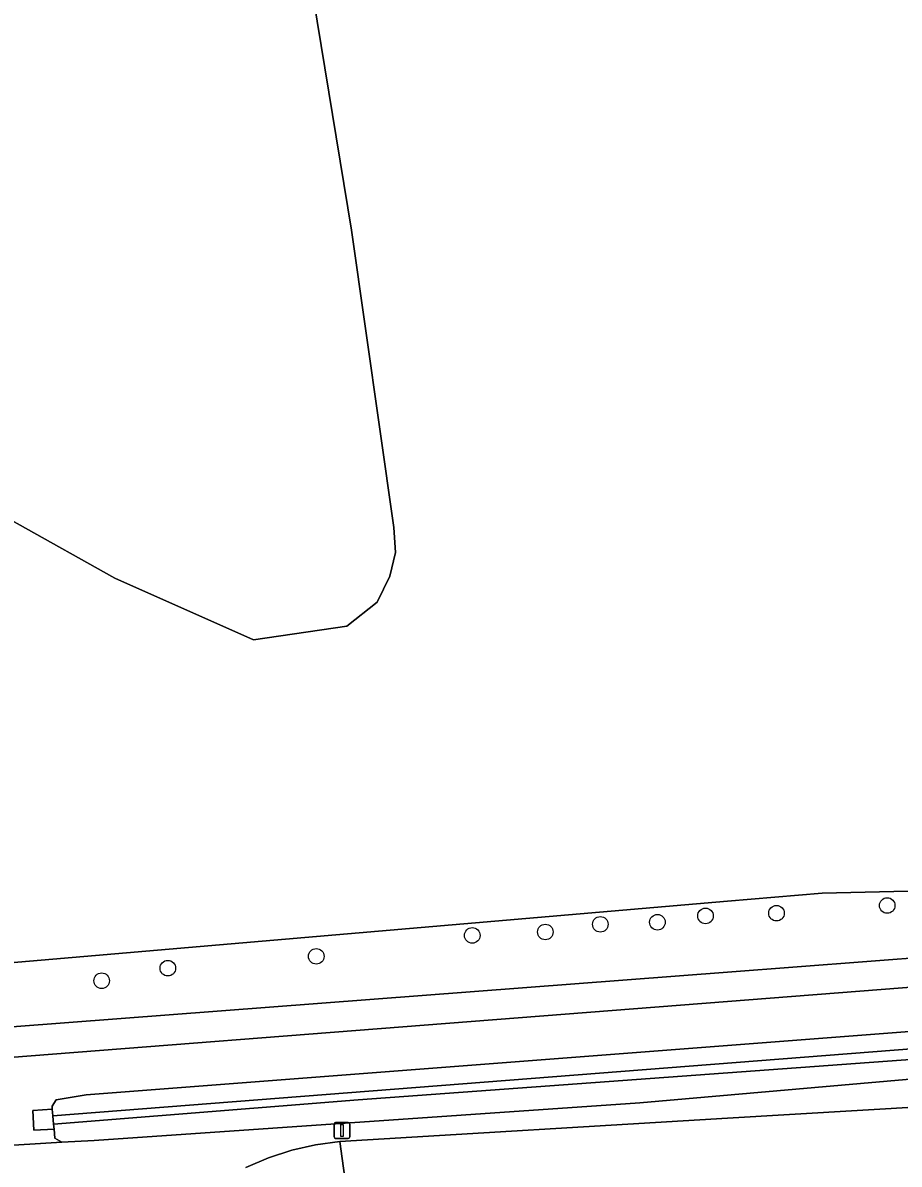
# Model space of a CAD drawing. Extents: x 161385 to 162589, y 388479 to 389756.
# Drawn here: x 161955.8 to 162010.8, y 388963.3 to 389034.9 of the extents above; entities that cross this region are included whole.
import ezdxf

# ---------------------------------------------------------------- set-up
doc = ezdxf.new("R2010")
doc.units = 0
for name, color, linetype in [('IMGEO_Berm_groen', 7, 'Continuous'), ('IMGEO_Boom', 7, 'Continuous'), ('IMGEO_Grasland_agrarisch', 7, 'Continuous'), ('IMGEO_Grasland_overig', 7, 'Continuous'), ('IMGEO_Groenvoorziening', 7, 'Continuous'), ('IMGEO_Lichtmast', 7, 'Continuous'), ('IMGEO_Loofbos', 7, 'Continuous'), ('IMGEO_Oever', 7, 'Continuous'), ('IMGEO_Rijbaan_lokaal_gesloten', 7, 'Continuous'), ('IMGEO_Stuw', 7, 'Continuous'), ('IMGEO_Waterloop', 7, 'Continuous')]:
    doc.layers.add(name, color=color, linetype=linetype)

msp = doc.modelspace()

# ---------------------------------------------------------------- linework, layer by layer
at = {"layer": 'IMGEO_Berm_groen'}
for points in [[(162091.216, 388973.334), (162091.088, 388975.49), (162091.049, 388976.134), (162091.024, 388976.559), (162090.33, 388976.527), (162090.318, 388976.079), (162090.305, 388975.583), (162090.286, 388975.423), (162090.26, 388975.207), (162089.92, 388974.484), (162089.092, 388974.285), (162081.655, 388974.696), (162068.44, 388973.584), (162041.003, 388971.254), (162040.563, 388971.224), (161994.505, 388967.191), (161960.258, 388964.837), (161958.249, 388964.73), (161953.858, 388964.451), (161952.041, 388964.388), (161948.478, 388964.156), (161947.451, 388963.855), (161946.951, 388963.442), (161946.903, 388962.908)], [(161969.789, 388963.144), (161971.202, 388963.748), (161972.663, 388964.223), (161974.16, 388964.566), (161975.682, 388964.774), (162000, 388966.235), (162088.434, 388971.464), (162089.614, 388971.527)]]:
    msp.add_lwpolyline(points, dxfattribs=at)
at = {"layer": 'IMGEO_Boom'}
for centre in [(162010.02, 388979.574), (161992.024, 388978.395), (161995.606, 388978.526), (161998.62, 388978.919), (162003.075, 388979.093), (161983.987, 388977.696), (161988.573, 388977.914), (161974.203, 388976.385), (161964.889, 388975.643), (161960.739, 388974.857)]:
    msp.add_circle(centre, 0.489, dxfattribs=at)
at = {"layer": 'IMGEO_Grasland_agrarisch'}
for points in [[(161972.365, 389046.664), (161976.411, 389021.946), (161979.061, 389003.277), (161979.179, 389001.709), (161978.81, 389000.23), (161978.024, 388998.613), (161976.126, 388997.106), (161970.272, 388996.249), (161961.564, 389000.104), (161949.286, 389006.957)], [(161940.375, 388974.728), (162000, 388979.839), (162005.936, 388980.348), (162017.621, 388980.625), (162024.073, 388980.595), (162029.336, 388981.638), (162028.496, 389000), (162023.706, 389036.884)]]:
    msp.add_lwpolyline(points, dxfattribs=at)
at = {"layer": 'IMGEO_Grasland_overig'}
msp.add_lwpolyline([(162090.782, 388980.636), (162090.66, 388982.676), (162036.932, 388978.271), (162034.529, 388978.074), (162026.235, 388977.394), (162000, 388975.393), (161936.219, 388970.528), (161937.114, 388968.975), (161937.256, 388968.669), (162000, 388973.56)], close=True, dxfattribs=at)
at = {"layer": 'IMGEO_Groenvoorziening'}
msp.add_lwpolyline([(161936.003, 388970.904), (161936.219, 388970.528), (162000, 388975.393), (162026.235, 388977.394), (162034.529, 388978.074), (162034.107, 388982.174), (162029.336, 388981.638), (162024.073, 388980.595), (162017.621, 388980.625), (162005.936, 388980.348), (162000, 388979.839), (161940.375, 388974.728), (161933.935, 388974.115)], close=True, dxfattribs=at)
for points in [[(162090.782, 388980.636), (162000, 388973.56), (161937.256, 388968.669)], [(161953.858, 388964.451), (161958.249, 388964.73), (161957.8, 388964.97), (161957.753, 388965.549), (161956.482, 388965.472), (161956.427, 388966.72), (161957.639, 388966.804), (161957.629, 388966.992), (161957.891, 388967.378), (161959.76, 388967.693), (162015.769, 388972.008)]]:
    msp.add_lwpolyline(points, dxfattribs=at)
at = {"layer": 'IMGEO_Lichtmast'}
for p, q in [((161975.317, 388965.063), (161975.317, 388965.863)), ((161975.317, 388965.863), (161975.317, 388965.063)), ((161975.417, 388965.963), (161976.207, 388965.963)), ((161976.207, 388965.963), (161975.417, 388965.963)), ((161976.307, 388965.863), (161976.307, 388965.063)), ((161976.307, 388965.063), (161976.307, 388965.863)), ((161976.207, 388964.963), (161975.417, 388964.963)), ((161975.417, 388964.963), (161976.207, 388964.963))]:
    msp.add_line(p, q, dxfattribs=at)
msp.add_lwpolyline([(161975.737, 388965.838), (161975.887, 388965.838), (161975.887, 388965.088), (161975.737, 388965.088), (161975.737, 388965.838)], dxfattribs=at)
for centre, start, end in [((161975.417, 388965.863), 90, 180), ((161975.417, 388965.863), 90, 180), ((161976.207, 388965.863), 0, 90), ((161976.207, 388965.863), 360, 90), ((161975.417, 388965.063), 180, 270), ((161975.417, 388965.063), 180, 270), ((161976.207, 388965.063), 270, 0), ((161976.207, 388965.063), 270, 0)]:
    msp.add_arc(centre, 0.1, start, end, dxfattribs=at)
at = {"layer": 'IMGEO_Loofbos'}
msp.add_lwpolyline([(161976.126, 388997.106), (161978.024, 388998.613), (161978.81, 389000.23), (161979.179, 389001.709), (161979.061, 389003.277), (161976.411, 389021.946), (161972.365, 389046.664), (161972.515, 389047.251), (161973.085, 389048.816), (161968.312, 389048.229), (161905.618, 389040.523), (161902.263, 389040.111), (161914.024, 389022.232), (161916.166, 389020.233), (161949.286, 389006.957), (161961.564, 389000.104), (161970.272, 388996.249)], close=True, dxfattribs=at)
at = {"layer": 'IMGEO_Oever'}
for points in [[(162040.476, 388972.843), (162090.318, 388976.897), (162090.308, 388977.201), (162090.137, 388977.855), (162089.445, 388978.171), (162086.737, 388977.589), (162068.652, 388976.218), (162040.838, 388974.055), (162040.425, 388974.021), (162015.769, 388972.008), (161959.76, 388967.693), (161957.891, 388967.378), (161957.629, 388966.992), (161957.639, 388966.804), (161957.677, 388966.381)], [(162040.563, 388971.224), (162041.003, 388971.254), (162068.44, 388973.584), (162081.655, 388974.696), (162089.092, 388974.285), (162089.92, 388974.484), (162090.26, 388975.207), (162090.286, 388975.423), (162090.305, 388975.583), (162090.318, 388976.079), (162063.515, 388974.075), (162040.455, 388972.022), (162010.887, 388969.866), (161976.821, 388967.381), (161957.724, 388965.868), (161957.753, 388965.549), (161957.8, 388964.97), (161958.249, 388964.73), (161960.258, 388964.837), (161994.505, 388967.191)]]:
    msp.add_lwpolyline(points, close=True, dxfattribs=at)
at = {"layer": 'IMGEO_Rijbaan_lokaal_gesloten'}
msp.add_lwpolyline([(162163.896, 388976.079), (162106.941, 388972.56), (162104.972, 388972.444), (162089.614, 388971.527), (162088.434, 388971.464), (162000, 388966.235), (161975.682, 388964.774), (161976.658, 388957.62), (161979.081, 388957.753), (162000, 388959.004), (162020.149, 388960.212), (162040.567, 388961.479), (162054.504, 388962.301), (162061.547, 388962.717), (162082.342, 388963.983), (162095.224, 388964.745), (162103.379, 388965.228), (162108.06, 388965.508), (162119.472, 388966.19), (162123.982, 388966.46), (162145.22, 388967.736), (162164.572, 388968.92)], close=True, dxfattribs=at)
msp.add_lwpolyline([(161976.658, 388957.62), (161975.682, 388964.774), (161974.16, 388964.566), (161972.663, 388964.223), (161971.202, 388963.748), (161969.789, 388963.144)], dxfattribs=at)
at = {"layer": 'IMGEO_Stuw'}
msp.add_lwpolyline([(161957.677, 388966.381), (161957.639, 388966.804), (161956.427, 388966.72), (161956.482, 388965.472), (161957.753, 388965.549), (161957.724, 388965.868)], close=True, dxfattribs=at)
at = {"layer": 'IMGEO_Waterloop'}
msp.add_lwpolyline([(162040.455, 388972.022), (162063.515, 388974.075), (162090.318, 388976.079), (162090.33, 388976.527), (162090.318, 388976.897), (162040.476, 388972.843), (161957.677, 388966.381), (161957.724, 388965.868), (161976.821, 388967.381), (162010.887, 388969.866)], close=True, dxfattribs=at)

doc.saveas('drawing.dxf')
